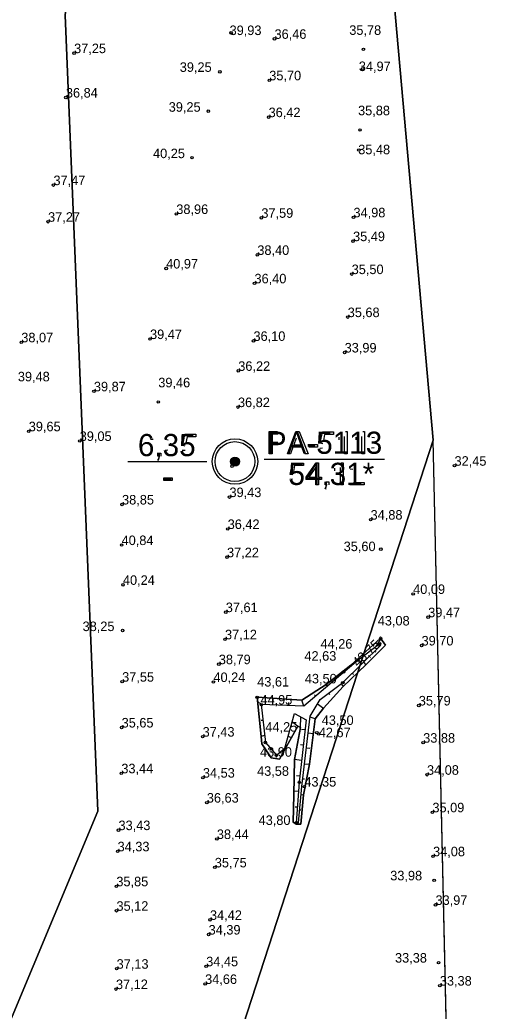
# Model space of a CAD drawing. Extents: x 700746 to 706058, y 6570320 to 6580460.
# Drawn here: x 703039.3 to 703160.3, y 6575835.2 to 6576090 of the extents above; entities that cross this region are included whole.
import ezdxf

# ---------------------------------------------------------------- set-up
doc = ezdxf.new("R2010")
doc.units = 0
for name, color, linetype in [('GEOLPUNKT', 7, 'Continuous'), ('KORGUS-EH2000', 7, 'Continuous'), ('Plokid', 7, 'Continuous'), ('RELJEEF', 7, 'Continuous'), ('VEEKOGU', 7, 'Continuous'), ('VWX2_MV_PLOKK', 7, 'Continuous')]:
    doc.layers.add(name, color=color, linetype=linetype)

msp = doc.modelspace()

# ---------------------------------------------------------------- linework, layer by layer
at = {"layer": 'GEOLPUNKT'}
for p, q in [((703067.12, 6575976.49), (703087.43, 6575976.49)), ((703067.12, 6575976.49), (703087.43, 6575976.49)), ((703102.16, 6575977.04), (703133.07, 6575977.04)), ((703102.16, 6575977.04), (703133.07, 6575977.04))]:
    msp.add_line(p, q, dxfattribs=at)
for points in [[(703103.45, 6575978.44), (703103.45, 6575984.14), (703105.6, 6575984.14)], [(703108.14, 6575978.44), (703110.33, 6575984.14), (703111.14, 6575984.14), (703113.47, 6575978.44), (703112.61, 6575978.44), (703111.95, 6575980.16), (703109.56, 6575980.16), (703108.94, 6575978.44), (703108.14, 6575978.44)], [(703123.05, 6575984.16), (703123.5, 6575984.16), (703123.5, 6575978.44)], [(703127.48, 6575984.16), (703127.93, 6575984.16), (703127.93, 6575978.44)], [(703073.65, 6575982.14), (703072.96, 6575982.09)], [(703077.43, 6575981.96), (703076.73, 6575982.09)], [(703081.87, 6575980.45), (703081.21, 6575980.54), (703081.76, 6575983.47), (703084.59, 6575983.47), (703084.59, 6575982.8), (703082.32, 6575982.8), (703082.01, 6575981.27)], [(703105.66, 6575983.47), (703104.2, 6575983.47), (703104.2, 6575981.43)], [(703110.41, 6575982.45), (703109.78, 6575980.78)], [(703109.78, 6575980.78), (703111.72, 6575980.78), (703111.12, 6575982.36)], [(703117.22, 6575981.05), (703116.57, 6575981.14), (703117.12, 6575984.07), (703119.95, 6575984.07), (703119.95, 6575983.4), (703117.68, 6575983.4), (703117.37, 6575981.87)], [(703121.4, 6575982.05), (703121.4, 6575982.73)], [(703123.5, 6575978.44), (703122.8, 6575978.44), (703122.8, 6575982.9)], [(703125.83, 6575982.05), (703125.83, 6575982.73)], [(703127.93, 6575978.44), (703127.23, 6575978.44), (703127.23, 6575982.9)], [(703130.49, 6575982.56), (703129.8, 6575982.68)], [(703131.11, 6575981.14), (703131.18, 6575981.75)], [(703076.66, 6575979.36), (703077.36, 6575979.45)], [(703078.04, 6575980.55), (703078.12, 6575981.16)], [(703081.08, 6575979.34), (703081.82, 6575979.4)], [(703105.66, 6575980.76), (703104.2, 6575980.76), (703104.2, 6575978.44), (703103.45, 6575978.44)], [(703104.2, 6575981.43), (703105.68, 6575981.43)], [(703113.71, 6575980.15), (703113.71, 6575980.85), (703115.86, 6575980.85), (703115.86, 6575980.15), (703113.71, 6575980.15)], [(703116.44, 6575979.93), (703117.17, 6575979.99)], [(703129.73, 6575979.95), (703130.43, 6575980.04)], [(703074.97, 6575976.71), (703074.77, 6575977.01)], [(703074.82, 6575977.84), (703074.82, 6575978.64), (703075.62, 6575978.64), (703075.62, 6575977.84)], [(703075.22, 6575977.84), (703074.82, 6575977.84)], [(703109.51, 6575973.05), (703108.85, 6575973.14), (703109.4, 6575976.07), (703112.24, 6575976.07), (703112.24, 6575975.4), (703109.96, 6575975.4), (703109.66, 6575973.87)], [(703115.4, 6575970.44), (703115.4, 6575971.8), (703112.92, 6575971.8), (703112.92, 6575972.45), (703115.52, 6575976.14), (703116.1, 6575976.14), (703116.1, 6575972.45), (703116.86, 6575972.45), (703116.86, 6575971.8), (703116.1, 6575971.8), (703116.1, 6575970.44), (703115.4, 6575970.44)], [(703115.4, 6575972.45), (703115.4, 6575975.02), (703113.61, 6575972.45), (703115.4, 6575972.45)], [(703120.33, 6575974.05), (703120.33, 6575974.73)], [(703122.43, 6575970.44), (703121.73, 6575970.44), (703121.73, 6575974.9)], [(703121.97, 6575976.16), (703122.43, 6575976.16), (703122.43, 6575970.44)], [(703124.98, 6575974.44), (703124.26, 6575974.51)], [(703076.32, 6575971.56), (703076.32, 6575972.26), (703078.48, 6575972.26), (703078.48, 6575971.56), (703076.32, 6575971.56)], [(703108.73, 6575971.93), (703109.46, 6575971.99)], [(703118.11, 6575969.31), (703117.91, 6575969.61)], [(703117.96, 6575970.44), (703117.96, 6575971.23), (703118.75, 6575971.23), (703118.75, 6575970.44)], [(703118.35, 6575970.44), (703117.96, 6575970.44)], [(703127.89, 6575971.11), (703127.89, 6575970.44), (703124.13, 6575970.44)], [(703125.1, 6575971.11), (703127.89, 6575971.11)]]:
    msp.add_lwpolyline(points, dxfattribs=at)
for radius in [5.84, 5.12, 1.15, 1.02, 0.896, 0.768, 0.64, 0.512, 0.384, 0.256, 0.128]:
    msp.add_circle((703094.64, 6575976.45), radius, dxfattribs=at)
at = {"layer": 'KORGUS-EH2000'}
for centre in [(703093.65, 6576086.66), (703104.81, 6576085.11), (703053.29, 6576081.43), (703127.67, 6576082.4), (703090.77, 6576076.62), (703127.5, 6576077.4), (703103.46, 6576074.45), (703051.18, 6576070.02), (703087.79, 6576066.52), (703103.29, 6576064.98), (703126.79, 6576061.68), (703126.48, 6576056.52), (703083.6, 6576054.56), (703047.98, 6576047.51), (703079.56, 6576040.09), (703046.6, 6576038.09), (703101.43, 6576039.11), (703125.11, 6576039.23), (703125, 6576033.11), (703100.39, 6576029.57), (703076.95, 6576026.07), (703124.65, 6576024.64), (703099.66, 6576022.26), (703123.63, 6576013.58), (703039.71, 6576007.11), (703072.81, 6576007.94), (703099.4, 6576007.47), (703122.84, 6576004.49), (703095.49, 6575999.77), (703058.38, 6575994.5), (703074.93, 6575991.77), (703095.42, 6575990.45), (703041.63, 6575984.24), (703054.73, 6575981.75), (703093.89, 6575975.28), (703151.09, 6575975.38), (703093.23, 6575967.32), (703065.62, 6575965.42), (703129.51, 6575961.53), (703092.77, 6575959.12), (703065.5, 6575954.99), (703132.15, 6575953.93), (703092.6, 6575951.87), (703065.84, 6575944.76), (703140.45, 6575942.42), (703092.28, 6575937.75), (703144.32, 6575936.45), (703065.77, 6575933.02), (703092.08, 6575930.77), (703132.08, 6575931.04), (703131.85, 6575929.62), (703142.62, 6575929.18), (703126.29, 6575925.37), (703090.49, 6575924.37), (703122.54, 6575922.36), (703065.64, 6575919.87), (703089.11, 6575919.79), (703122.37, 6575919.64), (703100.36, 6575915.86), (703101.42, 6575913.98), (703141.9, 6575913.76), (703065.51, 6575908.1), (703086.33, 6575905.75), (703115.7, 6575906.77), (703116.18, 6575906.42), (703102.45, 6575904.25), (703143.03, 6575904.19), (703105.29, 6575900.99), (703065.43, 6575896.33), (703086.4, 6575895.21), (703144.01, 6575895.95), (703111.17, 6575894.03), (703112.48, 6575892.91), (703087.41, 6575888.79), (703145.4, 6575886.3), (703110.41, 6575883.59), (703064.7, 6575881.72), (703089.99, 6575879.44), (703064.47, 6575876.27), (703145.57, 6575875), (703089.46, 6575872.14), (703064.15, 6575867.29), (703145.85, 6575868.81), (703146.19, 6575862.5), (703064.18, 6575860.99), (703088.22, 6575858.65), (703087.87, 6575854.88), (703087.25, 6575846.72), (703146.98, 6575847.67), (703064.22, 6575846.09), (703086.97, 6575842.18), (703147.31, 6575841.76), (703064.05, 6575840.86)]:
    msp.add_circle(centre, 0.32, dxfattribs=at)
at = {"layer": 'Plokid'}
msp.add_line((703155.2, 6575556.66), (703145.59, 6575981.92), dxfattribs=at)
for points in [[(703290.64, 6576959.22), (703356.01, 6576531.94), (703307.59, 6576229.01), (703289.69, 6575965.85), (703290.02, 6575933.75), (703291.51, 6575829.64), (703294.32, 6575609.52), (703294.77, 6575576.79), (703154.76, 6575556.6), (703019.06, 6575536.97), (703053.36, 6575698.14), (703145.59, 6575981.92), (703123.04, 6576234.88), (703120.61, 6576749.6), (703011.59, 6576989.47), (702968.34, 6577084.63), (702917.3, 6577059.88)], [(703072.3, 6576854.63), (703101.31, 6576579.97), (703076.01, 6576303.02), (703067.36, 6576229.67), (703051.03, 6576091.21), (703059.38, 6575886.59), (702981.97, 6575701.33), (702866.03, 6575711.28), (702865.95, 6575985.44), (702842.72, 6576158.42), (702849.09, 6576223.53)]]:
    msp.add_lwpolyline(points, dxfattribs=at)
at = {"layer": 'RELJEEF'}
for p, q in [((703130.85, 6575928.85), (703132.17, 6575930.8)), ((703127.53, 6575926.6), (703127.67, 6575926.43)), ((703130.92, 6575927.42), (703130.51, 6575927.66)), ((703124.56, 6575923.91), (703124.42, 6575924.08)), ((703127.66, 6575924.85), (703128.32, 6575924.18)), ((703121.43, 6575921.42), (703121.51, 6575921.33)), ((703125.15, 6575921.7), (703124.81, 6575922.05)), ((703118.46, 6575918.74), (703118.08, 6575919.18)), ((703121.91, 6575919.3), (703122.48, 6575918.61)), ((703104.36, 6575913.87), (703104.43, 6575915.61)), ((703115.11, 6575916.5), (703115.4, 6575916.16)), ((703119.01, 6575916.55), (703118.69, 6575916.92)), ((703101.42, 6575913.98), (703100.46, 6575914.88)), ((703108.39, 6575914.54), (703108.36, 6575913.72)), ((703112.35, 6575913.57), (703111.81, 6575915.15)), ((703115.86, 6575914.2), (703117.37, 6575913.04)), ((703111.49, 6575908.08), (703111.59, 6575910.79)), ((703115.24, 6575910.3), (703113.94, 6575910.72)), ((703101.4, 6575909.96), (703101.84, 6575910.01)), ((703109.39, 6575909.6), (703110.8, 6575908.47)), ((703102.26, 6575906.03), (703101.38, 6575905.78)), ((703109.01, 6575905.49), (703108.29, 6575905.75)), ((703112.64, 6575907.59), (703111.71, 6575907.49)), ((703113.48, 6575906.74), (703114.78, 6575906.56)), ((703111.52, 6575903.69), (703112.21, 6575903.61)), ((703113.87, 6575902.67), (703113.01, 6575902.77)), ((703103.62, 6575902.19), (703103.9, 6575902.58)), ((703106.73, 6575902.2), (703107.02, 6575901.7)), ((703111.78, 6575899.64), (703109.91, 6575899.84)), ((703112.55, 6575898.8), (703113.81, 6575898.65)), ((703110.49, 6575895.74), (703111.35, 6575895.66)), ((703112.49, 6575894.78), (703112.09, 6575894.83)), ((703111, 6575891.68), (703109.76, 6575891.76)), ((703111.67, 6575890.85), (703112.24, 6575890.79)), ((703110.12, 6575887.73), (703110.71, 6575887.69)), ((703111.55, 6575886.82), (703111.31, 6575886.86)), ((703110.42, 6575883.7), (703110.35, 6575883.29))]:
    msp.add_line(p, q, dxfattribs=at)
msp.add_lwpolyline([(703101.42, 6575913.98), (703102.45, 6575904.25), (703105.29, 6575900.99), (703107.45, 6575902.8), (703109.98, 6575911.68), (703112.91, 6575910.07), (703111.17, 6575894.03), (703110.41, 6575883.59), (703111.01, 6575883.58), (703111.86, 6575892.91), (703113.97, 6575911.01), (703116.53, 6575915.32), (703122.37, 6575919.64), (703132.13, 6575929.25), (703131.85, 6575929.62), (703126.29, 6575925.37), (703112.34, 6575913.56), (703101.42, 6575913.98)], dxfattribs=at)
at = {"layer": 'VEEKOGU'}
msp.add_lwpolyline([(703110.35, 6575883.27), (703111.6, 6575883.27), (703112.24, 6575890.79), (703113.81, 6575898.65), (703115.24, 6575910.3), (703117.37, 6575913.04), (703122.48, 6575918.61), (703128.32, 6575924.18), (703133.36, 6575929.27), (703132.08, 6575931.04), (703124.42, 6575924.08), (703118.08, 6575919.18), (703111.81, 6575915.15), (703100.36, 6575915.86), (703101.38, 6575905.78), (703101.57, 6575903.9), (703103.92, 6575900.27), (703106.13, 6575899.97), (703107.02, 6575901.7), (703110.8, 6575908.47), (703111.49, 6575908.08), (703109.91, 6575899.84), (703109.74, 6575890.81), (703109.6, 6575883.77)], close=True, dxfattribs=at)
msp.add_lwpolyline([(703109.6, 6575883.77), (703109.74, 6575890.81), (703109.91, 6575899.84), (703111.49, 6575908.08), (703110.8, 6575908.47), (703107.02, 6575901.7), (703106.13, 6575899.97), (703103.92, 6575900.27), (703101.57, 6575903.9), (703101.38, 6575905.78), (703100.36, 6575915.86), (703111.81, 6575915.15), (703118.08, 6575919.18), (703124.42, 6575924.08), (703132.08, 6575931.04), (703133.36, 6575929.27), (703128.32, 6575924.18), (703122.48, 6575918.61), (703117.37, 6575913.04), (703115.24, 6575910.3), (703113.81, 6575898.65), (703112.24, 6575890.79), (703111.6, 6575883.27), (703110.35, 6575883.27), (703109.6, 6575883.77)], dxfattribs=at)
at = {"layer": 'VWX2_MV_PLOKK'}
for points in [[(703044.07, 6577449.05), (703125.37, 6577441.7), (703167.08, 6577172.26), (703170.22, 6577152.1), (703231.53, 6577106.55), (703277.36, 6577072.83), (703360.09, 6576531.99), (703311.6, 6576228.52), (703293.62, 6575965.66), (703294.04, 6575933.77), (703295.43, 6575829.7), (703298.36, 6575609.6), (703298.84, 6575573.29), (703155.29, 6575552.59), (703145.59, 6575981.92), (703123.04, 6576234.88), (703120.61, 6576749.6), (703011.59, 6576989.47), (703015.74, 6577110.88), (702996.73, 6577210.32)], [(703145.59, 6575981.92), (703053.36, 6575698.14), (703018.17, 6575532.81), (702852.27, 6575508.89), (702837.26, 6575620.73), (702848.38, 6575976.59), (702782.85, 6576063.35), (702782.57, 6576096.37), (702842.53, 6576210.56), (702853.4, 6576267.5), (702842.72, 6576158.42), (702865.95, 6575985.44), (702867.94, 6575888.34), (702866.03, 6575711.28), (702981.97, 6575701.33), (703059.38, 6575886.59), (703051.03, 6576091.21), (703067.36, 6576229.67), (703076.01, 6576303.02), (703101.31, 6576579.97), (703072.3, 6576854.63), (703072.13, 6576856.26), (703120.61, 6576749.6), (703123.04, 6576234.88)], [(703145.59, 6575981.92), (703053.36, 6575698.14), (703018.17, 6575532.81), (702852.27, 6575508.89), (702837.26, 6575620.73), (702848.38, 6575976.59), (702782.85, 6576063.35), (702782.57, 6576096.37), (702842.53, 6576210.56), (702853.4, 6576267.5), (702842.72, 6576158.42), (702865.95, 6575985.44), (702867.94, 6575888.34), (702866.03, 6575711.28), (702981.97, 6575701.33), (703059.38, 6575886.59), (703051.03, 6576091.21), (703067.36, 6576229.67), (703076.01, 6576303.02), (703101.31, 6576579.97), (703072.3, 6576854.63), (703072.13, 6576856.26), (703120.61, 6576749.6), (703123.04, 6576234.88)]]:
    msp.add_lwpolyline(points, close=True, dxfattribs=at)
msp.add_lwpolyline([(703187.67, 6576999.67), (703190.39, 6576656.32), (703340.88, 6576657.54), (703360.09, 6576531.99), (703311.6, 6576228.52), (703293.62, 6575965.66), (703294.04, 6575933.77), (703295.43, 6575829.7), (703298.36, 6575609.6), (703298.84, 6575573.29), (703155.29, 6575552.59), (703018.17, 6575532.81), (703053.36, 6575698.14), (703145.59, 6575981.92), (703123.04, 6576234.88), (703120.61, 6576749.6), (703011.59, 6576989.47)], dxfattribs=at)
msp.add_lwpolyline([(703187.67, 6576999.67), (703190.39, 6576656.32), (703340.88, 6576657.54), (703360.09, 6576531.99), (703311.6, 6576228.52), (703293.62, 6575965.66), (703294.04, 6575933.77), (703295.43, 6575829.7), (703298.36, 6575609.6), (703298.84, 6575573.29), (703155.29, 6575552.59), (703018.17, 6575532.81), (703053.36, 6575698.14), (703145.59, 6575981.92), (703123.04, 6576234.88), (703120.61, 6576749.6), (703011.59, 6576989.47)], dxfattribs=at)

# ---------------------------------------------------------------- texts
at = {"layer": 'GEOLPUNKT'}
for s, p in [('PA-5113', (703102.83, 6575978.44)), ('6,35', (703069.69, 6575977.84)), ('54,31*', (703108.4, 6575970.44)), ('-', (703076.07, 6575969.84))]:
    msp.add_text(s, height=5.7, dxfattribs=at).set_placement(p)
at = {"layer": 'KORGUS-EH2000'}
for s, p in [('35,78 ', (703124.03, 6576086.13)), ('39,93 ', (703093.26, 6576086.08)), ('36,46 ', (703104.81, 6576085.11)), ('37,25 ', (703053.29, 6576081.43)), ('39,25 ', (703080.45, 6576076.62)), ('34,97 ', (703126.48, 6576076.82)), ('35,70 ', (703103.46, 6576074.45)), ('36,84 ', (703051.18, 6576070.02)), ('39,25 ', (703077.61, 6576066.37)), ('36,42 ', (703103.29, 6576064.98)), ('35,88 ', (703126.29, 6576065.47)), ('40,25 ', (703073.58, 6576054.44)), ('35,48 ', (703126.33, 6576055.44)), ('37,47 ', (703047.98, 6576047.51)), ('37,27 ', (703046.6, 6576038.09)), ('38,96 ', (703079.56, 6576040.09)), ('37,59 ', (703101.43, 6576039.11)), ('34,98 ', (703125.11, 6576039.23)), ('35,49 ', (703125, 6576033.11)), ('38,40 ', (703100.39, 6576029.57)), ('40,97 ', (703076.95, 6576026.07)), ('35,50 ', (703124.65, 6576024.64)), ('36,40 ', (703099.66, 6576022.26)), ('35,68 ', (703123.63, 6576013.58)), ('39,47 ', (703072.81, 6576007.94)), ('36,10 ', (703099.4, 6576007.47)), ('38,07 ', (703039.71, 6576007.11)), ('33,99 ', (703122.84, 6576004.49)), ('36,22 ', (703095.49, 6575999.77)), ('39,48 ', (703038.83, 6575997.07)), ('39,87 ', (703058.38, 6575994.5)), ('39,46 ', (703074.93, 6575995.53)), ('36,82 ', (703095.42, 6575990.45)), ('39,65 ', (703041.63, 6575984.24)), ('39,05 ', (703054.73, 6575981.75)), ('32,45 ', (703151.09, 6575975.38)), ('39,43 ', (703093.23, 6575967.32)), ('38,85 ', (703065.62, 6575965.42)), ('34,88 ', (703129.51, 6575961.53)), ('36,42 ', (703092.77, 6575959.12)), ('40,84 ', (703065.5, 6575954.99)), ('37,22 ', (703092.6, 6575951.87)), ('35,60 ', (703122.59, 6575953.43)), ('40,24 ', (703065.84, 6575944.76)), ('40,09 ', (703140.45, 6575942.42)), ('37,61 ', (703092.28, 6575937.75)), ('39,47 ', (703144.32, 6575936.45)), ('43,08 ', (703131.35, 6575934.32)), ('38,25 ', (703055.47, 6575932.88)), ('37,12 ', (703092.08, 6575930.77)), ('44,26 ', (703116.63, 6575928.38)), ('39,70 ', (703142.62, 6575929.18)), ('38,79 ', (703090.49, 6575924.37)), ('42,63 ', (703112.5, 6575925.26)), ('37,55 ', (703065.64, 6575919.87)), ('40,24 ', (703089.11, 6575919.79)), ('43,61 ', (703100.36, 6575918.63)), ('43,50 ', (703112.6, 6575919.43)), ('44,95 ', (703101.18, 6575913.98)), ('35,79 ', (703141.9, 6575913.76)), ('35,65 ', (703065.51, 6575908.1)), ('43,50 ', (703116.95, 6575908.75)), ('37,43 ', (703086.33, 6575905.75)), ('44,25 ', (703102.45, 6575907.02)), ('42,67 ', (703116.18, 6575905.6)), ('33,88 ', (703143.03, 6575904.19)), ('43,90 ', (703101.09, 6575900.58)), ('33,44 ', (703065.43, 6575896.33)), ('34,53 ', (703086.4, 6575895.21)), ('43,58 ', (703100.33, 6575895.68)), ('34,08 ', (703144.01, 6575895.95)), ('43,35 ', (703112.48, 6575892.91)), ('36,63 ', (703087.41, 6575888.79)), ('35,09 ', (703145.4, 6575886.3)), ('43,80 ', (703100.72, 6575883.05)), ('33,43 ', (703064.7, 6575881.72)), ('38,44 ', (703089.99, 6575879.44)), ('34,33 ', (703064.47, 6575876.27)), ('34,08 ', (703145.57, 6575875)), ('35,75 ', (703089.46, 6575872.14)), ('35,85 ', (703064.15, 6575867.29)), ('33,98 ', (703134.56, 6575868.81)), ('33,97 ', (703146.19, 6575862.5)), ('35,12 ', (703064.18, 6575860.99)), ('34,42 ', (703088.22, 6575858.65)), ('34,39 ', (703087.87, 6575854.88)), ('34,45 ', (703087.25, 6575846.72)), ('33,38 ', (703135.79, 6575847.67)), ('37,13 ', (703064.22, 6575846.09)), ('34,66 ', (703086.97, 6575842.18)), ('33,38 ', (703147.31, 6575841.76)), ('37,12 ', (703064.05, 6575840.86))]:
    msp.add_text(s, height=2.45, dxfattribs=at).set_placement(p)
msp.add_text('43,75 ', height=2.45, rotation=43.6746, dxfattribs=at).set_placement((703126.24, 6575923.5))

doc.saveas('drawing.dxf')
